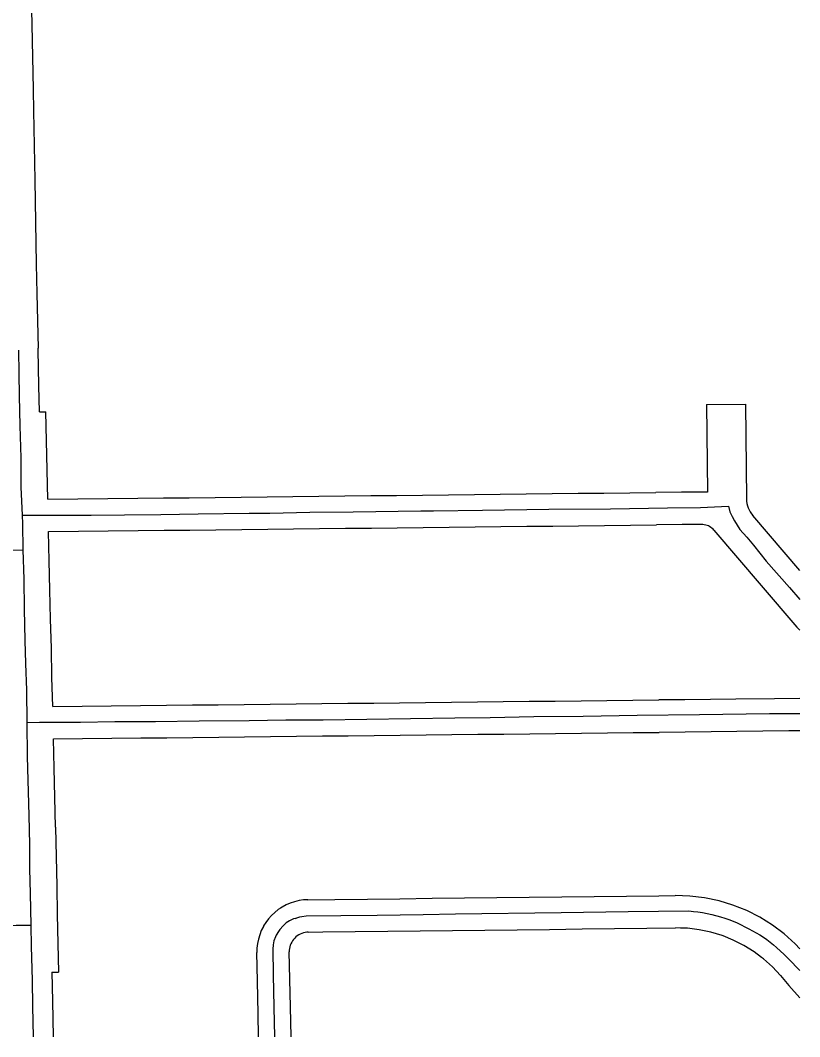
# Model space of a CAD drawing. Extents: x -2233 to 187241, y 4582 to 150524.
# Drawn here: x 118673 to 119876, y 55651 to 57219 of the extents above; entities that cross this region are included whole.
import ezdxf

# ---------------------------------------------------------------- set-up
doc = ezdxf.new("R2010")
doc.units = 0
doc.layers.add('GE_X_CL_2000', color=7, linetype='Continuous')
doc.layers.add('RW_X_Fee_RW', color=7, linetype='Continuous')

msp = doc.modelspace()

# ---------------------------------------------------------------- linework, layer by layer
at = {"layer": 'GE_X_CL_2000'}
for points in [[(118670.6, 56709.7), (118671.2, 56673.7), (118671.7, 56639.3), (118672.8, 56593.1), (118674.1, 56543.6), (118674.2, 56524.8), (118674.4, 56498.7), (118676.2, 56455.4)], [(118676.2, 56455.4), (118782.8, 56455.3), (118834, 56455.7), (118890.2, 56456.2), (118947.7, 56457.4), (119026.6, 56458.2), (119058.7, 56458.6), (119120.2, 56459.7), (119187, 56460.2), (119291.5, 56461.9), (119311.4, 56461.9), (119386.8, 56462.9), (119489.2, 56464.5), (119584.5, 56465.1), (119672.6, 56466.5), (119723.6, 56467.2), (119766.7, 56469)], [(119766.7, 56469), (119768.7, 56460.5), (119772.2, 56453.4), (119776, 56446.5), (119780, 56439.8), (119784.3, 56433.2), (119794.8, 56421.3), (119805.1, 56409.2), (119815.2, 56396.9), (119825, 56384.5), (119861, 56343.6), (119876.5, 56325.3)], [(118676.2, 56455.4), (118676.8, 56441.8), (118677.4, 56401.7)], [(118640.7, 56401.4), (118677.4, 56401.7)], [(118677.4, 56401.7), (118678.9, 56356.5), (118679.5, 56310.3), (118680.2, 56262.1), (118681.5, 56226.5), (118682.8, 56185.3), (118683.4, 56135.5)], [(118683.4, 56135.5), (118702.9, 56135.9), (118734, 56135.8), (118766.5, 56135.9), (118819.5, 56136.9), (118882, 56136.9), (118949.3, 56137.9), (119026.6, 56138.4), (119083.3, 56139.4), (119141, 56139.7), (119275.8, 56141.3), (119344.2, 56142.8), (119398.7, 56143.2), (119465.9, 56144.6), (119542.1, 56145.2), (119625.4, 56146.5), (119721.7, 56147.6), (119830, 56149.1), (119876.5, 56149.4)], [(118683.4, 56135.5), (118684.2, 56082.9), (118686.4, 55991.7), (118687.4, 55947), (118687.7, 55909.7), (118688.4, 55871.4), (118689.6, 55822.7)], [(119097.5, 55833.2), (119095.2, 55832.4), (119089.1, 55829.4), (119083.8, 55826.2), (119079, 55821.6), (119074.2, 55816.1), (119072.1, 55813.1), (119068.4, 55807.2), (119067.2, 55804.5), (119065, 55798.4), (119064.2, 55795.3), (119063.6, 55792.1), (119063, 55785.7), (119063.7, 55745.9), (119064.8, 55695.9), (119066, 55650.6)], [(119097.5, 55833.2), (119101.6, 55834.6), (119104.9, 55835.5), (119108.2, 55836.1), (119114.9, 55836.9), (119168.2, 55837.8), (119224.5, 55838.3), (119295.4, 55839.3), (119345, 55840), (119508.5, 55842.4), (119611.8, 55843.9), (119705.2, 55844.7), (119712.4, 55844), (119719.5, 55843.1), (119726.7, 55842), (119733.8, 55840.7), (119740.8, 55839.2), (119754.4, 55835.6), (119760.9, 55833.6), (119767.3, 55831.3), (119773.6, 55828.9), (119779.8, 55826.2), (119786, 55823.4), (119792, 55820.3), (119798, 55817.1), (119803.8, 55814.1), (119809.5, 55811), (119815, 55807.6), (119820.5, 55804.1), (119825.8, 55800.3), (119831, 55796.4), (119836, 55792.3), (119840.9, 55788.1), (119852.3, 55777.6), (119858.7, 55771.4), (119865, 55765.1), (119871.1, 55758.5), (119876.5, 55752.5)], [(117445, 55797.1), (117527.2, 55798.2), (117574.4, 55798.9), (117648.8, 55800.8), (117716.2, 55802.1), (117776.1, 55803.4), (117840.9, 55804.5), (117906.8, 55805.8), (117964, 55807.5), (118012.5, 55808.2), (118052.5, 55809.4), (118111, 55810.9), (118225.1, 55813.3), (118282.5, 55814.2), (118350.2, 55815.7), (118415.2, 55817.5), (118477.3, 55818.9), (118541.6, 55820.5), (118592.9, 55821.3), (118635.9, 55822.1), (118667.2, 55822.5), (118689.6, 55822.7)], [(118689.6, 55822.7), (118690.2, 55789.8), (118691.6, 55737.7), (118692.4, 55697.2), (118693.5, 55650.6)]]:
    msp.add_lwpolyline(points, dxfattribs=at)
at = {"layer": 'RW_X_Fee_RW'}
for p, q in [((118702.8, 56615), (118712.8, 56614.9)), ((119732.8, 56626), (119792.8, 56626.6)), ((119732.8, 56626), (119734.3, 56491)), ((119792.8, 56626.6), (119794.4, 56480.2)), ((119876.5, 56370), (119804, 56454.6)), ((119744.2, 56432.2), (119817.2, 56346.9)), ((119876.5, 56172.6), (119837.8, 56172.1)), ((118722.3, 55749.9), (118732.3, 55750.1))]:
    msp.add_line(p, q, dxfattribs=at)
for points in [[(118685.4, 57521.7), (118686.9, 57440), (118689.5, 57302.2), (118690.3, 57257.2), (118691.1, 57212.2), (118693, 57112.2), (118693.6, 57079.2), (118695.6, 56972.2), (118698, 56842.5)], [(118698, 56842.5), (118699, 56797.5), (118701, 56712.8)], [(118702.8, 56615), (118702, 56654.8), (118701, 56710.9), (118701, 56712.8)], [(118716, 56479.9), (118713.8, 56569.9), (118712.8, 56614.9)], [(118716, 56479.9), (118854.6, 56481.4), (118894.3, 56481.9), (118934.3, 56482.3), (118974.3, 56482.8), (119014.3, 56483.2), (119054.3, 56483.7), (119094.3, 56484.1), (119134.3, 56484.5), (119174.3, 56485), (119214.3, 56485.4), (119254.3, 56485.9), (119294.3, 56486.3), (119334.3, 56486.7), (119374.3, 56487.2), (119414.3, 56487.6), (119454.3, 56488.1), (119494.3, 56488.5), (119534.3, 56489), (119574.3, 56489.4), (119614.3, 56489.8), (119654.3, 56490.2)], [(119734.3, 56491), (119694.3, 56490.6), (119654.3, 56490.2)], [(119794.4, 56480.2), (119794.6, 56476.7), (119795.1, 56473.2), (119795.9, 56469.8), (119796.9, 56466.5), (119798.3, 56463.3), (119800, 56460.2), (119801.9, 56457.3), (119804, 56454.6)], [(119724.9, 56440.9), (119695.3, 56440.7), (119655.3, 56440.3)], [(119744.2, 56432.2), (119742.7, 56433.8), (119741.1, 56435.2), (119739.3, 56436.5), (119737.5, 56437.7), (119735.5, 56438.7), (119733.5, 56439.5), (119731.4, 56440.1), (119729.3, 56440.6), (119727.1, 56440.8), (119724.9, 56440.9)], [(118717.1, 56429.9), (118855.3, 56431.4), (118895.3, 56431.9), (118935.3, 56432.3), (118975.3, 56432.8), (119015.3, 56433.2), (119055.3, 56433.7), (119095.3, 56434.1), (119135.3, 56434.5), (119175.3, 56435), (119215.3, 56435.4), (119255.3, 56435.9), (119295.3, 56436.3), (119335.3, 56436.7), (119375.3, 56437.2), (119415.3, 56437.6), (119455.3, 56438.1), (119495.3, 56438.5), (119535.3, 56439), (119575.3, 56439.4), (119615.3, 56439.8), (119655.3, 56440.3)], [(118723.4, 56160), (118722.3, 56205), (118721.3, 56250), (118720.2, 56294.9), (118719.2, 56339.9), (118718.1, 56384.9), (118717.1, 56429.9)], [(119817.2, 56346.9), (119872.3, 56282.5), (119876.5, 56277.7)], [(118723.4, 56160), (118859, 56161.5), (118899, 56161.9), (118939, 56162.4), (118979, 56162.8), (119019, 56163.3), (119059, 56163.7), (119099, 56164.1), (119139, 56164.6), (119179, 56165), (119219, 56165.4), (119259, 56165.9), (119299, 56166.3), (119339, 56166.8), (119379, 56167.2), (119419, 56167.6), (119459, 56168.1), (119499, 56168.5), (119539, 56168.9), (119579, 56169.4), (119619, 56169.8), (119659, 56170.2)], [(119837.8, 56172.1), (119777.8, 56171.5), (119738.9, 56171.1), (119699, 56170.6), (119659, 56170.2)], [(118724.6, 56110), (118859.7, 56111.5), (118899.7, 56111.9), (118939.7, 56112.4), (118979.7, 56112.8), (119019.7, 56113.3), (119059.7, 56113.7), (119099.7, 56114.1), (119139.7, 56114.6), (119179.7, 56115), (119219.7, 56115.4), (119259.7, 56115.9), (119299.7, 56116.3), (119339.7, 56116.8), (119379.7, 56117.2), (119419.7, 56117.6), (119459.7, 56118.1), (119499.7, 56118.5), (119539.7, 56118.9), (119579.7, 56119.4), (119619.7, 56119.8), (119659.7, 56120.2)], [(119876.5, 56122.6), (119859.7, 56122.4), (119819.7, 56122), (119779.7, 56121.5), (119739.7, 56121.1), (119699.7, 56120.7), (119659.7, 56120.2)], [(118727.7, 55973.8), (118726.7, 56020), (118725.6, 56065), (118724.6, 56110)], [(118727.7, 55973.8), (118728.7, 55928.1), (118729.6, 55883.6), (118730.5, 55839.1), (118731.4, 55794.6), (118732.3, 55750.1)], [(119117.4, 55861.9), (119110.8, 55861.6), (119103.7, 55860.6), (119096.8, 55858.9), (119090.2, 55856.7), (119083.7, 55854), (119077.6, 55850.6), (119075.1, 55849), (119071.7, 55846.8), (119066.2, 55842.4), (119061.1, 55837.6), (119056.4, 55832.4), (119052.2, 55826.7), (119049, 55821.4), (119048.6, 55820.7), (119045.4, 55814.4), (119042.9, 55807.9), (119040.9, 55801.2), (119039.5, 55794.3), (119038.7, 55787.3), (119038.7, 55784.7), (119038.6, 55780.3)], [(119117.4, 55861.9), (119159.1, 55862.4), (119209.1, 55863), (119259.1, 55863.5), (119309.1, 55864.1), (119359.1, 55864.7), (119409.1, 55865.3), (119459.1, 55865.8), (119509.1, 55866.4), (119559.1, 55867), (119609.1, 55867.6), (119659.1, 55868.1), (119684.1, 55868.4)], [(119876.5, 55786.4), (119869.4, 55793.9), (119852.5, 55809.2), (119834.3, 55822.8), (119815, 55834.9), (119794.9, 55845.1), (119773.5, 55853.6), (119752, 55860.2), (119729.5, 55864.9), (119706.9, 55867.6), (119684.1, 55868.4)], [(119118, 55811.9), (119140.5, 55812.2), (119190.5, 55812.8), (119240.5, 55813.3), (119290.5, 55813.9), (119340.5, 55814.5), (119390.5, 55815), (119440.5, 55815.6), (119490.5, 55816.2), (119540.5, 55816.8), (119590.5, 55817.3), (119640.5, 55817.9), (119684.7, 55818.4)], [(119847, 55744.8), (119834.4, 55758.2), (119820.7, 55770.5), (119817.8, 55772.7), (119806, 55781.6), (119790.4, 55791.3), (119774, 55799.6), (119758.2, 55806), (119756.9, 55806.5), (119739.3, 55811.8), (119721.4, 55815.6), (119703.1, 55817.8), (119692.4, 55818.2), (119684.7, 55818.4)], [(119118, 55811.9), (119115.6, 55811.8), (119113, 55811.4), (119110.4, 55810.8), (119107.9, 55810), (119105.5, 55809), (119103.2, 55807.7), (119101, 55806.3), (119098.9, 55804.6), (119097, 55802.8), (119095.3, 55800.8), (119093.7, 55798.7), (119092.3, 55796.5), (119091.1, 55794.1), (119090.2, 55791.7), (119089.4, 55789.2), (119088.9, 55786.6), (119088.6, 55784), (119088.6, 55781.3)], [(119041.3, 55650.6), (119040.6, 55686.1), (119039.6, 55736.1), (119038.6, 55780.3)], [(119091.3, 55650.6), (119090.4, 55696.6), (119088.6, 55781.3)], [(118722.3, 55749.9), (118723.2, 55705.4), (118724.3, 55650.6)], [(119847, 55744.8), (119859.9, 55729.8), (119876.5, 55710.4)]]:
    msp.add_lwpolyline(points, dxfattribs=at)

doc.saveas('drawing.dxf')
